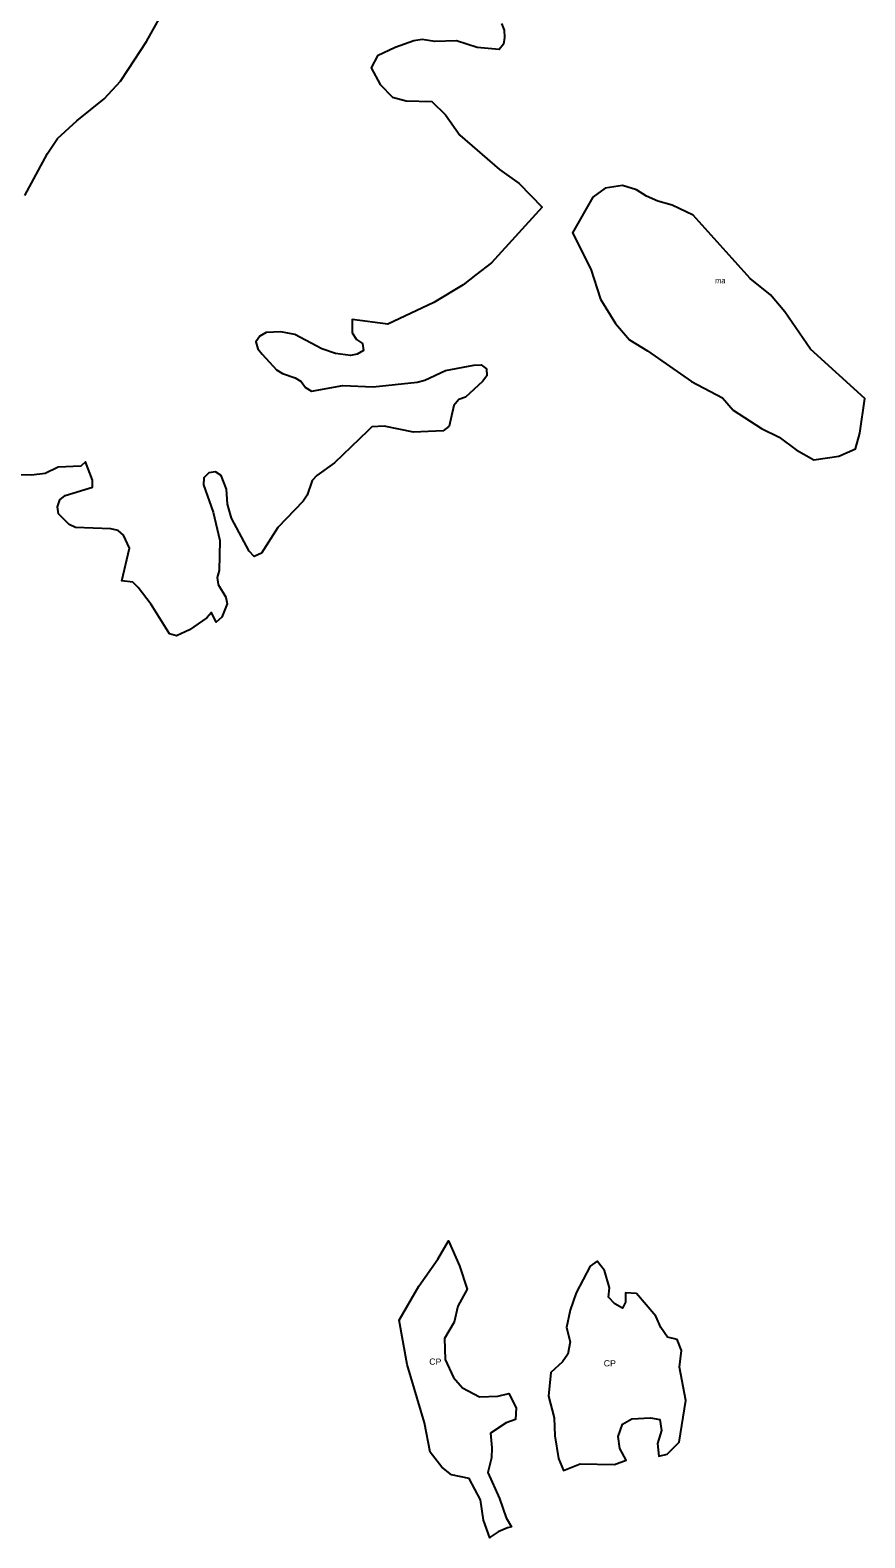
# Model space of a CAD drawing. Extents: x 713589 to 726391, y 7177764 to 7191819.
# Drawn here: x 718445 to 719303, y 7184551 to 7186101 of the extents above; entities that cross this region are included whole.
import ezdxf
from ezdxf.enums import TextEntityAlignment as Align

# ---------------------------------------------------------------- set-up
doc = ezdxf.new("R2010")
doc.units = 0
doc.header["$LTSCALE"] = 2.6
doc.layers.add('63', color=7, linetype='Continuous', lineweight=25)

msp = doc.modelspace()

# ---------------------------------------------------------------- linework, layer by layer
at = {"layer": '63'}
for points in [[(718439.46, 7185931.07), (718462.72, 7185974.38), (718472.95, 7185989.55), (718492.75, 7186008.02), (718520.79, 7186030.45), (718537.62, 7186048.59), (718545.6, 7186060.66), (718564.38, 7186089.52), (718578.88, 7186115.31)], [(718929.32, 7186107.95), (718932.17, 7186100.98), (718932.48, 7186093.69), (718931.21, 7186086.72), (718926.78, 7186081.34), (718904.29, 7186083.24), (718883.06, 7186090.21), (718860.89, 7186089.58), (718847.72, 7186091.66), (718839.03, 7186090.22), (718820.02, 7186083.25), (718801.96, 7186074.7), (718795.19, 7186062.49), (718804.75, 7186045.31), (718817.28, 7186032.11), (718831.14, 7186028.48), (718857.86, 7186027.82), (718871.71, 7186013.96), (718886.55, 7185993.17), (718927.12, 7185957.87), (718947.57, 7185943.35)], [(718947.57, 7185943.35), (718970.99, 7185918.94), (718918.86, 7185861.88), (718902.99, 7185849.44), (718889.82, 7185839.12), (718859.8, 7185820.98), (718812.63, 7185798.89), (718775.93, 7185803.48), (718775.94, 7185789.92), (718780.37, 7185782.95), (718786.39, 7185778.83), (718787.34, 7185771.54), (718781, 7185768.06), (718774.03, 7185766.47), (718758.51, 7185768.69), (718744.57, 7185773.45), (718716.7, 7185788.03), (718702.44, 7185790.88), (718687.23, 7185790.25), (718680.9, 7185786.45), (718676.78, 7185780.75), (718678.99, 7185773.46), (718683.11, 7185767.76), (718698, 7185751.91), (718704.02, 7185748.11), (718717.32, 7185743.67), (718723.34, 7185739.87), (718727.77, 7185733.54), (718734.11, 7185729.73), (718766.11, 7185735.75), (718797.47, 7185734.47), (718842.77, 7185739.22), (718850.37, 7185741.12), (718871.6, 7185750.93), (718900.74, 7185756.63), (718908.35, 7185756.95), (718914.05, 7185752.83), (718914.36, 7185745.54), (718909.61, 7185739.84), (718892.19, 7185723.69), (718885.53, 7185721.15), (718880.15, 7185715.13), (718875.39, 7185693.91), (718869.37, 7185689.16), (718838.96, 7185687.58), (718808.86, 7185693.92), (718796.02, 7185693.1), (718791.82, 7185689.07), (718757.54, 7185656.23), (718739.48, 7185643.25), (718734.73, 7185637.86), (718729.65, 7185622.98), (718725.54, 7185616.64), (718699.55, 7185589.72), (718682.44, 7185563.11), (718675.16, 7185559.94), (718669.77, 7185565.33), (718651.72, 7185599.23), (718647.6, 7185613.49), (718646.66, 7185629.01), (718641.27, 7185642.95), (718635.26, 7185646.75), (718628.29, 7185645.8), (718623.22, 7185640.73), (718622.9, 7185633.45), (718633.03, 7185605.25), (718639.68, 7185576.11), (718639.04, 7185545.38), (718637.14, 7185538.09), (718638.09, 7185531.12), (718646, 7185518.13), (718647.27, 7185511.16), (718641.88, 7185497.54), (718636.03, 7185492.32), (718631.36, 7185502.3), (718626.36, 7185496.91), (718608.62, 7185484.24), (718595.31, 7185478.23), (718588.02, 7185480.13), (718569.34, 7185510.54), (718555.72, 7185527.97), (718550.34, 7185533.36), (718539.18, 7185534.63), (718546.86, 7185568.52), (718540.84, 7185581.83), (718535.14, 7185586.58), (718527.85, 7185588.16), (718491.42, 7185589.75), (718484.77, 7185592.61), (718474, 7185603.7), (718472.74, 7185610.98), (718475.27, 7185617.95), (718480.66, 7185622.7), (718508.85, 7185631.25), (718508.85, 7185638.22)], [(718508.85, 7185638.22), (718501.74, 7185657.05), (718496.82, 7185652.79), (718473.69, 7185651.85), (718460.07, 7185645.2), (718446.13, 7185643.62), (718394.18, 7185644.89)]]:
    msp.add_lwpolyline(points, dxfattribs=at)
for points in [[(719297.52, 7185686.65), (719302.81, 7185722.27), (719247.07, 7185773.08), (719220.69, 7185811.35), (719205.84, 7185828.84), (719185.06, 7185845.67), (719126.36, 7185910.99), (719104.59, 7185921.22), (719090.07, 7185925.18), (719078.2, 7185930.46), (719067.97, 7185937.06), (719053.79, 7185941.35), (719035.98, 7185938.72), (719023.11, 7185929.48), (719002.19, 7185892.81), (719021.12, 7185855.26), (719031.01, 7185824.58), (719046.51, 7185799.51), (719061.02, 7185782.68), (719079.49, 7185771.46), (719124.68, 7185739.79), (719156.34, 7185722.96), (719167.56, 7185710.42), (719196.58, 7185691.61), (719214.72, 7185682.7), (719232.21, 7185669.5), (719250.35, 7185659.27), (719276.08, 7185662.9), (719293.23, 7185670.48)], [(718880.06, 7184715.62), (718889.27, 7184704.76), (718906.71, 7184695.55), (718925.47, 7184696.2), (718936.98, 7184699.16), (718944.22, 7184684.35), (718943.56, 7184672.18), (718934.02, 7184668.89), (718917.89, 7184658.36), (718919.53, 7184643.22), (718918.87, 7184633.02), (718915.25, 7184617.88), (718927.42, 7184591.23), (718934, 7184571.15), (718939.71, 7184561.99), (718935.6, 7184560.99), (718925.9, 7184556.78), (718918.61, 7184551.84), (718917.27, 7184550.6), (718910.64, 7184568.85), (718907.68, 7184589.59), (718896.16, 7184611.63), (718878.07, 7184615.26), (718867.87, 7184623.16), (718856.02, 7184638.63), (718850.1, 7184668.9), (718832.35, 7184728.8), (718824.13, 7184774.54), (718844.21, 7184809.42), (718863.96, 7184837.05), (718874.73, 7184855.91), (718885.97, 7184830.35), (718893.85, 7184806.26), (718884.35, 7184789.01), (718880.73, 7184772.55), (718870.85, 7184755.44), (718871.51, 7184734.05)], [(719067.97, 7184801.81), (719056.78, 7184802.47), (719056.78, 7184792.92), (719053.82, 7184786.67), (719045.92, 7184791.28), (719039.34, 7184798.19), (719040.33, 7184807.74), (719035.07, 7184825.51), (719027.5, 7184835.05), (719020.59, 7184830.12), (719006.11, 7184802.48), (718999.85, 7184784.71), (718996.23, 7184766.94), (718999.85, 7184752.13), (718997.54, 7184739.63), (718991.95, 7184731.73), (718980.1, 7184720.54), (718977.46, 7184696.19), (718983.38, 7184674.14), (718984.03, 7184655.39), (718987.98, 7184632.35), (718993.12, 7184619.75), (719010.03, 7184626.75), (719045.57, 7184626.09), (719057.41, 7184630.36), (719050.83, 7184642.54), (719049.19, 7184654.72), (719053.8, 7184667.55), (719063.34, 7184673.14), (719082.43, 7184674.13), (719091.97, 7184672.15), (719093.62, 7184660.96), (719089.66, 7184647.47), (719090.98, 7184634.64), (719099.53, 7184636.61), (719112.04, 7184649.11), (719118.63, 7184691.89), (719112.38, 7184726.11), (719114.36, 7184743.22), (719109.76, 7184754.74), (719099.88, 7184757.05), (719092.98, 7184766.92), (719088.04, 7184778.44)]]:
    msp.add_lwpolyline(points, close=True, dxfattribs=at)

# ---------------------------------------------------------------- texts
msp.add_text('ma', height=5.82, rotation=359.062, dxfattribs=at).set_placement((719154.16, 7185840.75), align=Align.CENTER)
at = {"layer": '63', "width": 1.05}
for p in [(718861.2, 7184728.6), (719040.61, 7184726.9)]:
    msp.add_text('CP', height=6.4, rotation=359.062, dxfattribs=at).set_placement(p, align=Align.CENTER)

doc.saveas('drawing.dxf')
